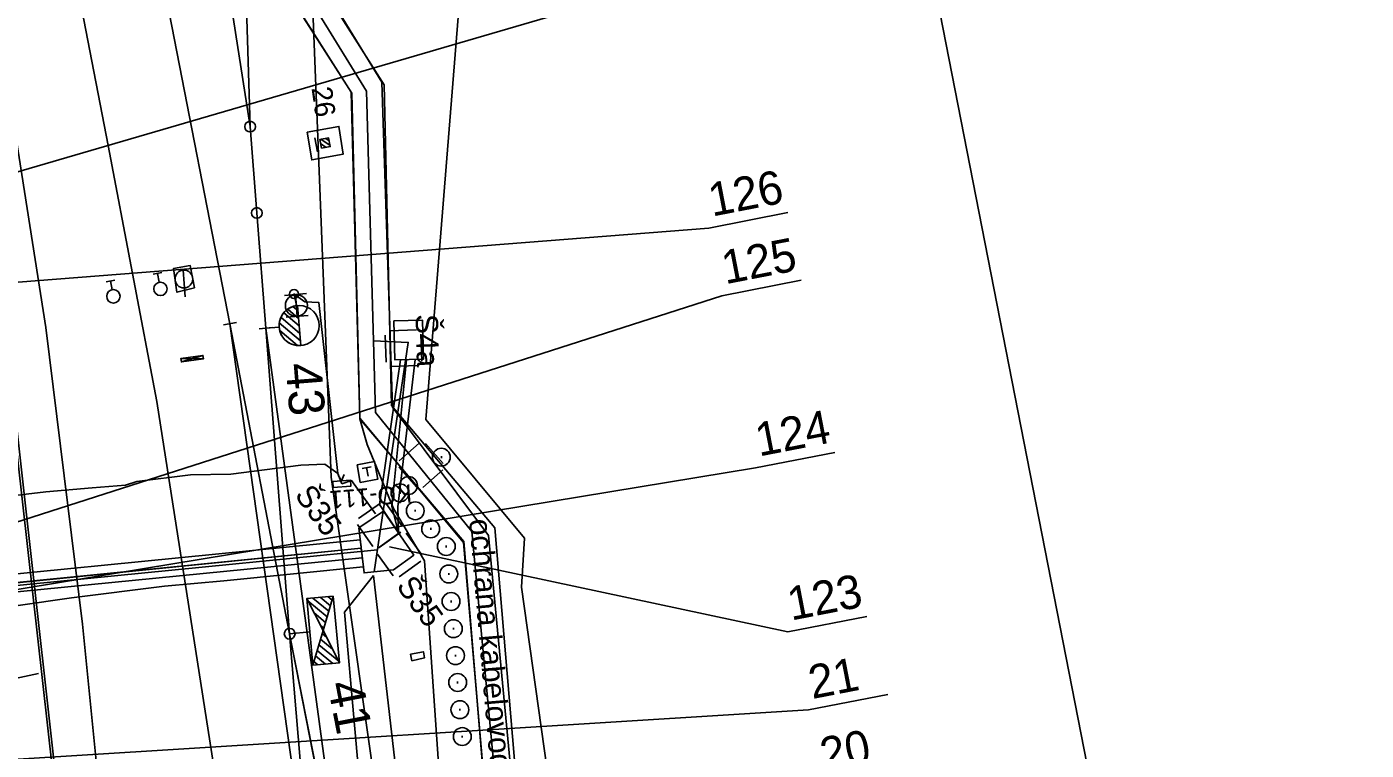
# Model space of a CAD drawing. Extents: x -545736 to -544888, y -1122892 to -1119128.
# Drawn here: x -545114.8 to -545039.7, y -1121977.2 to -1121936.7 of the extents above; entities that cross this region are included whole.
import ezdxf

# ---------------------------------------------------------------- set-up
doc = ezdxf.new("R2010")
doc.units = 0
for name, color, linetype in [('osvětlené plochy-hodnota-obrys', 7, 'Continuous'), ('so180602', 7, 'Continuous'), ('Vrstva 1', 7, 'Continuous'), ('Vrstva 10', 7, 'Continuous'), ('Vrstva 11', 7, 'Continuous'), ('Vrstva 11 - Trakce', 7, 'Continuous'), ('Vrstva 12', 7, 'Continuous'), ('Vrstva 17', 7, 'Continuous'), ('Vrstva 2', 7, 'Continuous'), ('Vrstva 26', 7, 'Continuous'), ('Vrstva 27', 7, 'Continuous'), ('Vrstva 28 - zabzar', 7, 'Continuous'), ('Vrstva 3 - Lisy - Pocitaci body', 7, 'Continuous'), ('Vrstva 31', 7, 'Continuous'), ('Vrstva 33', 7, 'Continuous'), ('Vrstva 34', 7, 'Continuous'), ('Vrstva 35', 7, 'Continuous'), ('Vrstva 36', 7, 'Continuous'), ('Vrstva 41', 7, 'Continuous'), ('Vrstva 43', 7, 'Continuous'), ('Vrstva 44', 7, 'Continuous'), ('Vrstva 47', 7, 'Continuous'), ('Vrstva 49', 7, 'Continuous'), ('Vrstva 50', 7, 'Continuous'), ('Vrstva 63', 7, 'Continuous'), ('Vrstva 7 - Namezniky-vystroj', 7, 'Continuous')]:
    doc.layers.add(name, color=color, linetype=linetype)

msp = doc.modelspace()

# ---------------------------------------------------------------- linework, layer by layer
at = {"layer": 'osvětlené plochy-hodnota-obrys'}
for points in [[(-545114.36, -1122142.005), (-545095.834, -1122030.811), (-545094.039, -1122008.497), (-545094.672, -1121983.393), (-545097.737, -1121961.902), (-545099.42, -1121918.553), (-545101.285, -1121870.536), (-545123.71, -1121759.379), (-545130.296, -1121736.567), (-545147.419, -1121693.847), (-545162.352, -1121662.092), (-545176.655, -1121642.604), (-545199.404, -1121614.631), (-545212.209, -1121594.037), (-545225.557, -1121565.516)], [(-545115.194, -1122188.84), (-545115.464, -1122158.52), (-545110.116, -1122078.531), (-545109.516, -1122044.98), (-545111.654, -1121993.485), (-545115.876, -1121955.778), (-545121.955, -1121920.051), (-545160.528, -1121723.806), (-545171.589, -1121690.909), (-545189.933, -1121650.816), (-545214.916, -1121599.46)]]:
    msp.add_lwpolyline(points, dxfattribs=at)
at = {"layer": 'Vrstva 1'}
for p, q in [((-545102.675, -1121928.925), (-545102.272, -1121942.261)), ((-545110.223, -1121943.326), (-545107.499, -1121957.653)), ((-545103.4, -1121953.3), (-545100.055, -1121970.675)), ((-545098.003, -1121981.146), (-545100.055, -1121970.675))]:
    msp.add_line(p, q, dxfattribs=at)
for points in [[(-545103.4, -1121953.3), (-545106.937, -1121935.184), (-545112.444, -1121906.934), (-545125.527, -1121839.782)], [(-545134.071, -1121845.897), (-545128.577, -1121873.956), (-545119.95, -1121917.752), (-545116.436, -1121936.376), (-545113.726, -1121953.511), (-545111.671, -1121970.139), (-545110.636, -1121980.411)], [(-545110.223, -1121943.326), (-545119.802, -1121894.017), (-545123.633, -1121874.443), (-545127.995, -1121852.099)], [(-545101.391, -1121953.551), (-545101.895, -1121947.097), (-545102.272, -1121942.261), (-545104.318, -1121929.071), (-545106.666, -1121914.348), (-545109.452, -1121897.864)], [(-545105.433, -1122068.234), (-545100.293, -1122037.549), (-545100.056, -1122036.054), (-545097.904, -1122012.428), (-545097.443, -1121999.97), (-545098.568, -1121988.313), (-545098.643, -1121987.484), (-545098.717, -1121986.607), (-545100.055, -1121970.675), (-545101.391, -1121953.551)], [(-545109.904, -1122095.374), (-545105.593, -1122069.199), (-545105.433, -1122068.234), (-545103.019, -1122053.82), (-545101.945, -1122036.704), (-545101.525, -1122017.986), (-545101.985, -1122003.523), (-545102.577, -1121994.549), (-545104.325, -1121978.003), (-545107.499, -1121957.653)]]:
    msp.add_lwpolyline(points, dxfattribs=at)
at = {"layer": 'Vrstva 10'}
msp.add_line((-545169.988, -1121392.291), (-544887.573, -1122835.274), dxfattribs=at)
at = {"layer": 'Vrstva 11'}
for p, q in [((-545098.003, -1121943.422), (-545098.321, -1121943.201)), ((-545097.791, -1121943.325), (-545098.305, -1121942.968)), ((-545097.841, -1121943.047), (-545098.027, -1121942.918))]:
    msp.add_line(p, q, dxfattribs=at)
msp.add_lwpolyline([(-545098.272, -1121943.471), (-545098.362, -1121942.979), (-545097.87, -1121942.889), (-545097.78, -1121943.381), (-545098.272, -1121943.471)], dxfattribs=at)
at = {"layer": 'Vrstva 11 - Trakce'}
msp.add_lwpolyline([(-545170.004, -1121985.712), (-545155.936, -1121982.378), (-545125.314, -1121975.285), (-545114.141, -1121972.895)], dxfattribs=at)
at = {"layer": 'Vrstva 12'}
msp.add_line((-545098.497, -1121943.664), (-545098.636, -1121942.897), dxfattribs=at)
msp.add_lwpolyline([(-545099.068, -1121942.571), (-545097.293, -1121942.25), (-545097.061, -1121943.807), (-545098.813, -1121944.125)], close=True, dxfattribs=at)
at = {"layer": 'Vrstva 17'}
msp.add_lwpolyline([(-545082.003, -1122004.082), (-545087.068, -1121968.072), (-545086.898, -1121965.319), (-545092.427, -1121958.663), (-545086.474, -1121884.755), (-545088.37, -1121884.526)], dxfattribs=at)
at = {"layer": 'Vrstva 2'}
for p, q in [((-545099.868, -1121952.338), (-545099.586, -1121952.579)), ((-545099.434, -1121954.527), (-545099.609, -1121952.284)), ((-545099.609, -1121952.284), (-545099.434, -1121954.527)), ((-545100.545, -1121952.943), (-545099.487, -1121953.848)), ((-545100.383, -1121952.686), (-545099.52, -1121953.425)), ((-545100.16, -1121952.482), (-545099.553, -1121953.001)), ((-545103.032, -1121953.229), (-545103.768, -1121953.371)), ((-545098.717, -1121986.607), (-545103.4, -1121953.3)), ((-545101.017, -1121953.522), (-545101.765, -1121953.58)), ((-545100.643, -1121953.493), (-545101.391, -1121953.551)), ((-545101.391, -1121953.551), (-545096.872, -1121986.917)), ((-545100.635, -1121953.261), (-545099.454, -1121954.27)), ((-545100.613, -1121953.675), (-545099.62, -1121954.523)), ((-545099.035, -1121968.831), (-545097.952, -1121969.73)), ((-545098.758, -1121968.671), (-545097.859, -1121969.417)), ((-545098.336, -1121968.632), (-545097.767, -1121969.104)), ((-545097.913, -1121968.592), (-545097.674, -1121968.791)), ((-545098.688, -1121969.509), (-545098.045, -1121970.043)), ((-545098.34, -1121970.187), (-545098.137, -1121970.355)), ((-545098.926, -1121970.574), (-545100.055, -1121970.675)), ((-545098.322, -1121970.98), (-545097.648, -1121971.538)), ((-545098.229, -1121970.667), (-545097.995, -1121970.861)), ((-545098.507, -1121971.606), (-545097.631, -1121972.332)), ((-545098.414, -1121971.293), (-545097.301, -1121972.216)), ((-545098.692, -1121972.232), (-545098.476, -1121972.411)), ((-545098.599, -1121971.919), (-545098.054, -1121972.372))]:
    msp.add_line(p, q, dxfattribs=at)
for points in [[(-545101.391, -1121953.551), (-545101.895, -1121947.097), (-545102.272, -1121942.261), (-545104.318, -1121929.071)], [(-545101.391, -1121953.551), (-545101.895, -1121947.097), (-545102.272, -1121942.261), (-545102.675, -1121928.925)], [(-545103.4, -1121953.3), (-545100.055, -1121970.675), (-545098.003, -1121981.146), (-545096.872, -1121986.917), (-545100.055, -1121970.675)], [(-545098.717, -1121986.607), (-545100.055, -1121970.675), (-545101.391, -1121953.551)], [(-545097.607, -1121968.564), (-545098.18, -1121970.5), (-545099.101, -1121968.703), (-545097.607, -1121968.564)], [(-545097.259, -1121972.298), (-545098.18, -1121970.5), (-545098.753, -1121972.437), (-545097.259, -1121972.298)]]:
    msp.add_lwpolyline(points, dxfattribs=at)
msp.add_lwpolyline([(-545097.607, -1121968.564), (-545097.259, -1121972.298), (-545098.753, -1121972.437), (-545099.101, -1121968.703)], close=True, dxfattribs=at)
for centre, radius in [((-545102.272, -1121942.261), 0.3), ((-545101.895, -1121947.097), 0.3), ((-545099.522, -1121953.405), 1.125), ((-545100.055, -1121970.675), 0.3)]:
    msp.add_circle(centre, radius, dxfattribs=at)
msp.add_arc((-545099.522, -1121953.405), 1.125, 94.46113, 274.46113, dxfattribs=at)
at = {"layer": 'Vrstva 26'}
for points in [[(-545097.437, -1122052.623), (-545072.287, -1122039.894), (-545085.621, -1122009.744), (-545089.841, -1121964.946), (-545095.239, -1121958.274), (-545095.745, -1121940.272), (-545098.424, -1121935.947), (-545099.088, -1121910.293), (-545099.581, -1121891.247), (-545095.82, -1121860.673), (-545104.239, -1121857.434), (-545113.591, -1121811.167), (-545113.924, -1121803.223), (-545124.359, -1121753.762), (-545132.104, -1121728.782), (-545141.308, -1121704.806), (-545150.282, -1121669.65), (-545151.919, -1121656.143), (-545151.404, -1121636.531), (-545180.167, -1121637.447), (-545212.798, -1121581.796), (-545235.977, -1121514.184), (-545242.54, -1121484.599), (-545257.211, -1121409.362)], [(-545095.352, -1121954.255), (-545093.406, -1121954.347), (-545095.31, -1121967.206)], [(-545095.128, -1121965.979), (-545144.288, -1121970.831), (-545171.63, -1121976.304)], [(-545106.404, -1121993.975), (-545106.061, -1121993.054), (-545106.047, -1121984.989), (-545104.296, -1121984.727), (-545098.144, -1121984.02), (-545096.547, -1121983.856), (-545095.817, -1121982.532), (-545096.984, -1121969.462), (-545095.362, -1121967.405)]]:
    msp.add_lwpolyline(points, dxfattribs=at)
at = {"layer": 'Vrstva 27'}
for p, q in [((-545099.812, -1121951.615), (-545099.808, -1121951.665)), ((-545097.641, -1121962.147), (-545097.638, -1121962.144))]:
    msp.add_line(p, q, dxfattribs=at)
msp.add_lwpolyline([(-545097.642, -1121962.144), (-545096.645, -1121962.064), (-545096.618, -1121962.396), (-545097.615, -1121962.476)], close=True, dxfattribs=at)
msp.add_lwpolyline([(-545097.336, -1121961.785), (-545097.143, -1121962.104), (-545097.004, -1121961.758)], dxfattribs=at)
msp.add_circle((-545099.81, -1121951.64), 0.25, dxfattribs=at)
at = {"layer": 'Vrstva 28 - zabzar'}
for points in [[(-545097.35, -1121961.7), (-545098.08, -1121961.17), (-545099.43, -1121961.22), (-545103.35, -1121961.74), (-545105.62, -1121961.77), (-545108.62, -1121962.15), (-545109.26, -1121962.34), (-545111.13, -1121962.49), (-545113.73, -1121962.73), (-545114.82, -1121962.85), (-545118.23, -1121963.26), (-545118.95, -1121963.36), (-545119.07, -1121963.33), (-545119.95, -1121961.46), (-545120.3, -1121958.66), (-545121.65, -1121949.86), (-545121.94, -1121948.55), (-545122.09, -1121946.66), (-545124.18, -1121933.81)], [(-545097.13, -1121962.27), (-545097.35, -1121961.7), (-545098.42, -1121952.11), (-545099.21, -1121952.07), (-545099.81, -1121951.64), (-545099.68, -1121952.28)], [(-545095.24, -1121963.95), (-545096.58, -1121962.09), (-545097.13, -1121962.27)]]:
    msp.add_lwpolyline(points, dxfattribs=at)
at = {"layer": 'Vrstva 3 - Lisy - Pocitaci body'}
for p, q in [((-545099.114, -1121951.618), (-545100.342, -1121951.714)), ((-545099.728, -1121951.666), (-545099.632, -1121952.894)), ((-545099.018, -1121952.846), (-545100.246, -1121952.942))]:
    msp.add_line(p, q, dxfattribs=at)
msp.add_circle((-545099.679, -1121952.282), 0.616, dxfattribs=at)
at = {"layer": 'Vrstva 31'}
msp.add_lwpolyline([(-545095.362, -1121967.405), (-545091.408, -1122001.644), (-545090.376, -1122001.911)], dxfattribs=at)
at = {"layer": 'Vrstva 33'}
for p, q in [((-545095.987, -1121961.406), (-545095.495, -1121961.314)), ((-545095.741, -1121961.36), (-545095.649, -1121961.852))]:
    msp.add_line(p, q, dxfattribs=at)
msp.add_lwpolyline([(-545096.279, -1121961.207), (-545095.296, -1121961.022), (-545095.111, -1121962.005), (-545096.094, -1121962.19), (-545096.279, -1121961.207)], dxfattribs=at)
at = {"layer": 'Vrstva 34'}
for p, q in [((-545094.452, -1121953.695), (-545092.953, -1121953.652)), ((-545092.696, -1121953.895), (-545092.653, -1121955.394)), ((-545094.652, -1121955.451), (-545094.695, -1121953.952)), ((-545092.896, -1121955.651), (-545094.395, -1121955.694)), ((-545093.92, -1121960.99), (-545092.8, -1121959.992)), ((-545092.447, -1121960.013), (-545091.449, -1121961.133)), ((-545092.943, -1121962.463), (-545093.941, -1121961.343)), ((-545091.47, -1121961.486), (-545092.59, -1121962.484)), ((-545096.194, -1121964.212), (-545094.966, -1121963.351)), ((-545094.618, -1121963.412), (-545093.757, -1121964.64)), ((-545095.394, -1121965.788), (-545096.255, -1121964.56)), ((-545095.081, -1121965.857), (-545093.865, -1121964.979)), ((-545093.818, -1121964.988), (-545095.046, -1121965.849)), ((-545093.516, -1121965.036), (-545092.638, -1121966.252)), ((-545094.26, -1121967.422), (-545095.138, -1121966.206)), ((-545092.695, -1121966.601), (-545093.911, -1121967.479))]:
    msp.add_line(p, q, dxfattribs=at)
at = {"layer": 'Vrstva 35'}
for p, q in [((-545096.095, -1121965.414), (-545143.301, -1121970.081)), ((-545143.224, -1121970.579), (-545096.042, -1121965.884)), ((-545096.042, -1121965.884), (-545143.221, -1121970.597)), ((-545143.149, -1121971.066), (-545095.981, -1121966.423))]:
    msp.add_line(p, q, dxfattribs=at)
for points in [[(-545099.288, -1121936.136), (-545096.606, -1121940.329), (-545096.114, -1121958.636), (-545090.299, -1121965.5), (-545086.587, -1122009.756), (-545074.893, -1122036.884), (-545074.337, -1122038.172), (-545072.676, -1122037.536), (-545073.246, -1122036.174), (-545084.758, -1122009.519), (-545088.556, -1121964.742), (-545094.343, -1121957.886), (-545094.766, -1121939.919), (-545097.515, -1121935.57)], [(-545093.953, -1121965.012), (-545095.027, -1121963.439), (-545093.843, -1121955.328)], [(-545093.953, -1121965.012), (-545094.32, -1121963.552), (-545093.505, -1121955.319)], [(-545093.026, -1121955.308), (-545093.997, -1121963.566), (-545093.953, -1121965.012)], [(-545109.26, -1121962.34), (-545108.62, -1121962.15), (-545105.62, -1121961.77), (-545103.35, -1121961.74), (-545099.43, -1121961.22), (-545098.08, -1121961.17)], [(-545113.73, -1121962.73), (-545111.13, -1121962.49), (-545109.26, -1121962.34)], [(-545095.925, -1121966.918), (-545103.745, -1121967.704), (-545107.065, -1121968.015), (-545112.28, -1121968.669), (-545118.403, -1121969.547), (-545124.141, -1121969.923)]]:
    msp.add_lwpolyline(points, dxfattribs=at)
for major_axis, ratio, start_param, end_param in [((0.057, -0.505), 0.000297, 6.272452, 9.435511), ((-0.057, 0.505), 0.0003, 3.138698, 6.28608)]:
    msp.add_ellipse((-545096.038, -1121965.918), major_axis=major_axis, ratio=ratio, start_param=start_param, end_param=end_param, dxfattribs=at)
at = {"layer": 'Vrstva 36'}
for points in [[(-545094.21, -1121953.135), (-545092.611, -1121953.098), (-545092.559, -1121955.297), (-545094.159, -1121955.335)], [(-545094.21, -1121953.135), (-545092.611, -1121953.098), (-545092.559, -1121955.297), (-545094.159, -1121955.335)], [(-545096.171, -1121964.742), (-545094.786, -1121963.812), (-545093.095, -1121966.267), (-545094.241, -1121967.088), (-545095.885, -1121967.269)], [(-545093.272, -1121971.823), (-545092.556, -1121971.68), (-545092.503, -1121972.023), (-545093.205, -1121972.189)]]:
    msp.add_lwpolyline(points, close=True, dxfattribs=at)
for points in [[(-545094.21, -1121953.135), (-545094.21, -1121953.135)], [(-545092.611, -1121953.098), (-545092.611, -1121953.098)], [(-545094.159, -1121955.335), (-545094.159, -1121955.335)], [(-545092.559, -1121955.297), (-545092.559, -1121955.297)], [(-545096.171, -1121964.742), (-545094.786, -1121963.812), (-545093.095, -1121966.267), (-545094.241, -1121967.088), (-545095.885, -1121967.269), (-545096.171, -1121964.742)], [(-545094.786, -1121963.812), (-545094.786, -1121963.812)], [(-545096.171, -1121964.742), (-545096.171, -1121964.742)], [(-545093.095, -1121966.267), (-545093.095, -1121966.267)], [(-545095.885, -1121967.269), (-545095.885, -1121967.269)], [(-545094.241, -1121967.088), (-545094.241, -1121967.088)]]:
    msp.add_lwpolyline(points, dxfattribs=at)
at = {"layer": 'Vrstva 41'}
for p, q in [((-545110.338, -1121950.947), (-545109.846, -1121950.859)), ((-545107.714, -1121950.534), (-545107.223, -1121950.438)), ((-545107.469, -1121950.486), (-545107.372, -1121950.981)), ((-545110.092, -1121950.903), (-545110.003, -1121951.399))]:
    msp.add_line(p, q, dxfattribs=at)
for centre in [(-545109.936, -1121951.768), (-545107.3, -1121951.349)]:
    msp.add_circle(centre, 0.375, dxfattribs=at)
at = {"layer": 'Vrstva 43'}
msp.add_line((-545105.905, -1121951.795), (-545106.022, -1121950.302), dxfattribs=at)
msp.add_circle((-545105.983, -1121950.798), 0.498, dxfattribs=at)
at = {"layer": 'Vrstva 44'}
msp.add_lwpolyline([(-545145.881, -1122080.467), (-545110.994, -1122075.048), (-545110.527, -1122074.885), (-545110.524, -1122074.261), (-545109.816, -1122057.219), (-545109.784, -1122056.831), (-545109.776, -1122056.431), (-545110.644, -1122019.05), (-545110.681, -1122018.615), (-545110.652, -1122018.269), (-545112.055, -1121989.719), (-545112.056, -1121989.341), (-545112.028, -1121988.988), (-545115.846, -1121954.609), (-545115.954, -1121954.18), (-545116.046, -1121953.82), (-545122.306, -1121918.54), (-545122.337, -1121918.274), (-545121.996, -1121918.289), (-545097.226, -1121913.425), (-545096.722, -1121913.307), (-545096.631, -1121912.848), (-545094.158, -1121900.041)], dxfattribs=at)
at = {"layer": 'Vrstva 47'}
msp.add_lwpolyline([(-545105.394, -1121951.301), (-545106.371, -1121951.537), (-545106.573, -1121950.21), (-545105.627, -1121950.048)], close=True, dxfattribs=at)
at = {"layer": 'Vrstva 49'}
for points in [[(-545085.497, -1122001.114), (-545088.91, -1121965.171), (-545094.295, -1121957.978), (-545094.881, -1121939.771), (-545097.424, -1121935.631), (-545098.653, -1121896.621), (-545098.031, -1121885.652)], [(-545087.235, -1122001.271), (-545090.316, -1121965.561), (-545096.113, -1121958.592), (-545096.577, -1121940.383), (-545099.261, -1121936.178), (-545100.352, -1121896.608), (-545100.173, -1121886.859)], [(-545073.672, -1122041.291), (-545074.337, -1122038.172), (-545074.893, -1122036.884), (-545086.587, -1122009.756), (-545087.949, -1121993.39), (-545090.299, -1121965.5), (-545096.114, -1121958.636)], [(-545096.114, -1121958.636), (-545095.717, -1121960.078), (-545094.243, -1121963.652), (-545092.491, -1121966.579), (-545090.638, -1121993.344), (-545091.798, -1121993.668), (-545091.653, -1121995.322), (-545091.054, -1122001.733)]]:
    msp.add_lwpolyline(points, dxfattribs=at)
at = {"layer": 'Vrstva 50'}
for p, q in [((-545091.552, -1121960.829), (-545091.552, -1121960.729)), ((-545093.868, -1121962.83), (-545093.868, -1121962.73)), ((-545093.388, -1121962.417), (-545093.388, -1121962.317)), ((-545093.014, -1121963.832), (-545093.014, -1121963.732)), ((-545092.147, -1121964.848), (-545092.147, -1121964.748)), ((-545091.276, -1121965.832), (-545091.276, -1121965.732)), ((-545091.136, -1121967.374), (-545091.136, -1121967.274)), ((-545091.007, -1121968.914), (-545091.007, -1121968.814)), ((-545090.878, -1121970.439), (-545090.878, -1121970.339)), ((-545090.759, -1121971.948), (-545090.759, -1121971.848)), ((-545090.637, -1121973.452), (-545090.637, -1121973.352)), ((-545090.512, -1121974.98), (-545090.512, -1121974.88)), ((-545090.379, -1121976.485), (-545090.379, -1121976.385))]:
    msp.add_line(p, q, dxfattribs=at)
for centre in [(-545091.552, -1121960.779), (-545093.388, -1121962.367), (-545093.868, -1121962.78), (-545093.014, -1121963.782), (-545092.147, -1121964.798), (-545091.276, -1121965.782), (-545091.136, -1121967.324), (-545091.007, -1121968.864), (-545090.878, -1121970.389), (-545090.759, -1121971.898), (-545090.637, -1121973.402), (-545090.512, -1121974.93), (-545090.379, -1121976.435)]:
    msp.add_circle(centre, 0.5, dxfattribs=at)
at = {"layer": 'Vrstva 63'}
for p, q in [((-545079.242, -1121934.267), (-545140.317, -1121952.092)), ((-545072.122, -1121947.076), (-545076.566, -1121947.94)), ((-545076.566, -1121947.94), (-545146.261, -1121953.413)), ((-545071.38, -1121950.868), (-545075.824, -1121951.732)), ((-545075.824, -1121951.732), (-545143.13, -1121973.334)), ((-545069.491, -1121960.519), (-545073.935, -1121961.383)), ((-545073.935, -1121961.383), (-545124.847, -1121969.766)), ((-545072.136, -1121970.575), (-545094.466, -1121965.807)), ((-545067.692, -1121969.711), (-545072.136, -1121970.575)), ((-545066.518, -1121974.078), (-545070.962, -1121974.942)), ((-545070.962, -1121974.942), (-545140.764, -1121979.274))]:
    msp.add_line(p, q, dxfattribs=at)
at = {"layer": 'Vrstva 7 - Namezniky-vystroj'}
msp.add_line((-545104.885, -1121955.273), (-545106.151, -1121955.249), dxfattribs=at)
msp.add_lwpolyline([(-545106.123, -1121955.447), (-545104.913, -1121955.075), (-545104.885, -1121955.273), (-545106.123, -1121955.447), (-545106.151, -1121955.249), (-545104.913, -1121955.075)], dxfattribs=at)

# ---------------------------------------------------------------- texts
at = {"layer": 'so180602'}
for s, p in [('126', (-545076.377, -1121947.304)), ('125', (-545075.635, -1121951.096)), ('124', (-545073.746, -1121960.747)), ('123', (-545071.947, -1121969.939)), ('21', (-545070.762, -1121974.335)), ('20', (-545070.114, -1121978.383))]:
    msp.add_text(s, height=1.875, rotation=10.99553, dxfattribs=at).set_placement(p)
at = {"layer": 'Vrstva 11'}
msp.add_text('26', height=1.1427, rotation=278.14552, dxfattribs=at).set_placement((-545098.832, -1121940.099))
at = {"layer": 'Vrstva 2'}
for s, rotation, p in [('43', 274.56924, (-545100.283, -1121955.562)), ('41', 281.03024, (-545097.946, -1121973.489))]:
    msp.add_text(s, height=2, rotation=rotation, dxfattribs=at).set_placement(p)
at = {"layer": 'Vrstva 27'}
msp.add_text('KO-111', height=1, rotation=184.5861, dxfattribs=at).set_placement((-545093.249, -1121962.315))
at = {"layer": 'Vrstva 34'}
for s, rotation, p in [('Š4a', 271.62959, (-545092.998, -1121952.776)), ('Š35', 305.83263, (-545099.814, -1121962.908)), ('Š35', 305.83263, (-545094.112, -1121968.006))]:
    msp.add_text(s, height=1.25, rotation=rotation, dxfattribs=at).set_placement(p)
at = {"layer": 'Vrstva 50'}
msp.add_text('ochrana kabelovodu-betonové patníky', height=1.25, rotation=274.86789, dxfattribs=at).set_placement((-545089.998, -1121964.279))

doc.saveas('drawing.dxf')
